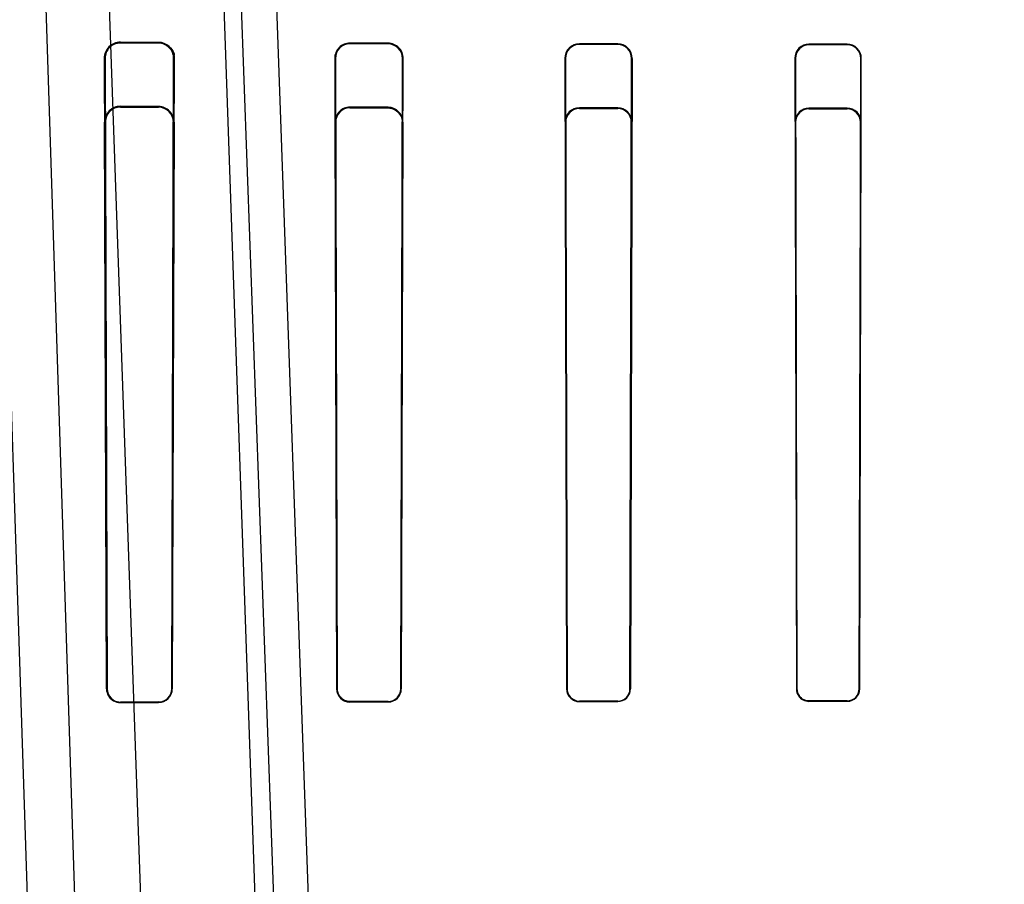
# Model space of a CAD drawing. Header units: millimetres. Extents: x 0 to 297, y 0 to 210.
# Tile 388 of 446: x 239.722 to 239.953, y 161.397 to 161.6. Entities that reach past the tile are written whole.
import ezdxf

# ---------------------------------------------------------------- set-up
doc = ezdxf.new("R2010")
doc.units = ezdxf.units.MM
doc.header["$LTSCALE"] = 16.335
doc.layers.get('0').update_dxf_attribs({"linetype": 'CONTINUOUS'})
for name, color, linetype in [('AXES_REF', 7, 'CONTINUOUS'), ('INTFCLR_1', 7, 'CONTINUOUS'), ('INTFCLR_144815', 7, 'CONTINUOUS'), ('INTFCLR_72935', 7, 'CONTINUOUS')]:
    doc.layers.add(name, color=color, linetype=linetype)

msp = doc.modelspace()

# ---------------------------------------------------------------- linework, layer by layer
at = {"color": 7, "linetype": 'Continuous'}
for radius in [8.7262453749, 8.7255, 8.6696226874]:
    msp.add_circle((241.415033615, 154.4105885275), radius, dxfattribs=at)
msp.add_arc((241.415033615, 154.4105885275), 8.64, 278.2771290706, 261.7228709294, dxfattribs=at)
at = {"layer": 'AXES_REF', "color": 9, "linetype": 'Continuous'}
msp.add_arc((241.415033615, 154.4105885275), 7.9600610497, 94.4118118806, 85.5881881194, dxfattribs=at)
at = {"layer": 'INTFCLR_1', "color": 9, "linetype": 'Continuous'}
for p, q in [((239.7452819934, 161.5946207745), (239.7452819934, 161.5948406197)), ((239.7542819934, 161.594794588), (239.7542819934, 161.5945854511)), ((239.7992819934, 161.5944392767), (239.7992819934, 161.5946142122)), ((239.8082819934, 161.5945854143), (239.8082819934, 161.5944150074)), ((239.8532819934, 161.5943130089), (239.8532819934, 161.5944668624)), ((239.8622819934, 161.5944474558), (239.8622819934, 161.5942960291)), ((239.9072819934, 161.5942257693), (239.9072819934, 161.5943679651)), ((239.9162819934, 161.5943552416), (239.9162819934, 161.5942144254)), ((239.7414755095, 161.5910296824), (239.7416940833, 161.5910296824)), ((239.7578080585, 161.5910296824), (239.7580069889, 161.5910296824)), ((239.7957031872, 161.5910296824), (239.7958769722, 161.5910296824)), ((239.811645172, 161.5910296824), (239.8118104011, 161.5910296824)), ((239.8498516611, 161.5910296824), (239.8500043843, 161.5910296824)), ((239.8655306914, 161.5910296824), (239.8656787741, 161.5910296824)), ((239.9039516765, 161.5910296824), (239.9040927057, 161.5910296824)), ((239.9194521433, 161.5910296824), (239.9195905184, 161.5910296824)), ((239.7421588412, 161.4426563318), (239.7420251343, 161.4426563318)), ((239.7574946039, 161.4426563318), (239.7573657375, 161.4426563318)), ((239.7962859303, 161.4426563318), (239.7961646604, 161.4426563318)), ((239.8113671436, 161.4426563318), (239.8112488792, 161.4426563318)), ((239.8503808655, 161.4426563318), (239.8502674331, 161.4426563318)), ((239.8652734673, 161.4426563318), (239.8651619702, 161.4426563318)), ((239.9044491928, 161.4426563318), (239.9043407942, 161.4426563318)), ((239.9192075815, 161.4426563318), (239.9191003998, 161.4426563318)), ((239.7452819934, 161.4394159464), (239.7452819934, 161.4395474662)), ((239.7542819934, 161.4395706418), (239.7542819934, 161.4394414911)), ((239.7992819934, 161.4395517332), (239.7992819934, 161.4396715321)), ((239.8082819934, 161.4396889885), (239.8082819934, 161.4395706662)), ((239.8532819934, 161.4396519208), (239.8532819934, 161.4397642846)), ((239.8622819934, 161.4397771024), (239.8622819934, 161.4396656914)), ((239.9072819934, 161.4397233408), (239.9072819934, 161.4398309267)), ((239.9162819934, 161.4398397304), (239.9162819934, 161.4397327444))]:
    msp.add_line(p, q, dxfattribs=at)
at = {"layer": 'INTFCLR_1', "color": 6, "linetype": 'Continuous'}
for p, q in [((239.7542819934, 161.594794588), (239.7452819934, 161.5948406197)), ((239.7542819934, 161.5945854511), (239.7452819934, 161.5946207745)), ((239.8082819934, 161.5945854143), (239.7992819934, 161.5946142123)), ((239.8082819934, 161.5944150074), (239.7992819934, 161.5944392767)), ((239.8622819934, 161.5944474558), (239.8532819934, 161.5944668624)), ((239.8622819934, 161.5942960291), (239.8532819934, 161.5943130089)), ((239.9162819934, 161.5943552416), (239.9072819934, 161.5943679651)), ((239.9162819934, 161.5942144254), (239.9072819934, 161.5942257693)), ((239.7414755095, 161.5910296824), (239.7420251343, 161.4426563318)), ((239.7416940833, 161.5910296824), (239.7421588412, 161.4426563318)), ((239.7573657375, 161.4426563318), (239.7578080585, 161.5910296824)), ((239.7574946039, 161.4426563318), (239.7580069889, 161.5910296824)), ((239.7957031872, 161.5910296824), (239.7961646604, 161.4426563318)), ((239.7958769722, 161.5910296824), (239.7962859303, 161.4426563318)), ((239.8112488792, 161.4426563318), (239.811645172, 161.5910296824)), ((239.8113671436, 161.4426563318), (239.8118104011, 161.5910296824)), ((239.8498516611, 161.5910296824), (239.8502674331, 161.4426563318)), ((239.8500043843, 161.5910296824), (239.8503808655, 161.4426563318)), ((239.8651619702, 161.4426563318), (239.8655306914, 161.5910296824)), ((239.8656787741, 161.5910296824), (239.8652734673, 161.4426563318)), ((239.9039516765, 161.5910296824), (239.9043407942, 161.4426563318)), ((239.9040927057, 161.5910296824), (239.9044491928, 161.4426563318)), ((239.9191003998, 161.4426563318), (239.9194521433, 161.5910296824)), ((239.9192075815, 161.4426563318), (239.9195905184, 161.5910296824)), ((239.7452819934, 161.4395474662), (239.7542819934, 161.4395706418)), ((239.7452819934, 161.4394159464), (239.7542819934, 161.4394414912)), ((239.7992819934, 161.4396715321), (239.8082819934, 161.4396889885)), ((239.7992819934, 161.4395517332), (239.8082819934, 161.4395706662)), ((239.8532819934, 161.4397642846), (239.8622819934, 161.4397771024)), ((239.8622819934, 161.4396656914), (239.8532819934, 161.4396519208)), ((239.9072819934, 161.4398309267), (239.9162819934, 161.4398397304)), ((239.9162819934, 161.4397327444), (239.9072819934, 161.4397233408))]:
    msp.add_line(p, q, dxfattribs=at)
at = {"layer": 'INTFCLR_1', "color": 7, "linetype": 'Continuous'}
msp.add_lwpolyline([(239.8503808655, 161.4426563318), (239.8503837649, 161.4425315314), (239.8503920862, 161.4424064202), (239.8504058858, 161.4422812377), (239.850425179, 161.4421564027), (239.8504500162, 161.4420319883), (239.8504805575, 161.4419077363), (239.8505169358, 161.4417837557), (239.8505591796, 161.4416605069), (239.8506073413, 161.4415382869)], dxfattribs=at)
at = {"layer": 'INTFCLR_1', "color": 6, "linetype": 'Continuous'}
for centre, radius, start, end in [((239.7452615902, 161.5910545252), 0.0037861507, 89.69123591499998, 180.3759479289), ((239.7452674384, 161.5910474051), 0.003573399, 89.7666240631, 180.2841669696), ((239.7542684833, 161.5910458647), 0.0035396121, 359.7380556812, 89.78131127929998), ((239.7992701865, 161.5910471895), 0.0035670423, 89.8103503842, 180.2812095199), ((239.7992725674, 161.5910436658), 0.003395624, 89.84095037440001, 180.2359483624), ((239.8082709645, 161.5910459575), 0.003539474, 359.7365440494, 89.82146723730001), ((239.8082731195, 161.5910429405), 0.0033720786, 359.7747281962, 89.84922011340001), ((239.8532743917, 161.5910441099), 0.0034227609, 89.87274890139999, 180.2415120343), ((239.8532756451, 161.5910417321), 0.003271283, 89.8888104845, 180.2110474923), ((239.8622748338, 161.591043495), 0.0034039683, 359.7675048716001, 89.87948925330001), ((239.8622760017, 161.5910413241), 0.0032547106, 359.795059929, 89.89452153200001), ((239.9072771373, 161.5910424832), 0.0033254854, 89.9163315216, 180.2205496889), ((239.907277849, 161.59104061), 0.003185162, 89.9254481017, 180.1965699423), ((239.9162774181, 161.5910421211), 0.0033131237, 359.7848898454, 89.92087551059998), ((239.9162781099, 161.5910403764), 0.0031740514, 359.8069596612, 89.92989730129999), ((239.7542731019, 161.4426629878), 0.0032215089, 270.1581402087, 359.8816206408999), ((239.7542742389, 161.4426621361), 0.003091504, 270.1437176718, 359.892426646), ((239.8082756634, 161.4426621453), 0.0030914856, 270.1173167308, 359.8922549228), ((239.8082763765, 161.4426614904), 0.0029725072, 270.1082682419, 359.9005660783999), ((239.8622775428, 161.4426616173), 0.0029959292, 270.0851163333, 359.8989159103), ((239.862278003, 161.4426610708), 0.0028839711, 270.07927836, 359.9058505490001), ((239.9162790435, 161.4426612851), 0.0029285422, 270.057714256, 359.9030893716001), ((239.9162793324, 161.4426608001), 0.0028210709, 270.0540461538, 359.9092490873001)]:
    msp.add_arc(centre, radius, start, end, dxfattribs=at)
at = {"layer": 'INTFCLR_1', "color": 7, "linetype": 'Continuous'}
for points, knots in [([(239.7542819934, 161.594794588), (239.7548620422, 161.5947916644), (239.7560912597, 161.594496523), (239.7570396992, 161.5936412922), (239.7573887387, 161.5931119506)], [0, 0, 0, 0, 0.4777603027, 1, 1, 1, 1]), ([(239.758006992, 161.5910296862), (239.7580149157, 161.5915348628), (239.757793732, 161.5925921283), (239.7566557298, 161.5942130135), (239.7551716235, 161.5947953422), (239.7542819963, 161.5947945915)], [0, 0, 0, 0, 0.2613279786, 0.5398520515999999, 1, 1, 1, 1]), ([(239.7421588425, 161.4426563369), (239.7421595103, 161.4420979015), (239.7425756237, 161.4404926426), (239.7442620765, 161.4395404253), (239.7452819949, 161.4395474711)], [0, 0, 0, 0, 0.3538034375, 1, 1, 1, 1]), ([(239.8503808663, 161.4426563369), (239.8503816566, 161.4421022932), (239.8508017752, 161.4406021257), (239.8523658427, 161.4397593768), (239.8532819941, 161.4397642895)], [0, 0, 0, 0, 0.3768473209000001, 1, 1, 1, 1]), ([(239.8506073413, 161.4415382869), (239.8508196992, 161.4410333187), (239.8515670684, 161.4401090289), (239.8527121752, 161.4397634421), (239.8532819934, 161.4397642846)], [0, 0, 0, 0, 0.4901508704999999, 1, 1, 1, 1])]:
    msp.add_open_spline(points, degree=3, knots=knots, dxfattribs=at)
for points in [[(239.7573887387, 161.5931119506), (239.7576629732, 161.5926960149), (239.7579487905, 161.5922232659), (239.7579458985, 161.5917250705)], [(239.7421588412, 161.4426563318), (239.7421597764, 161.4421768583), (239.7421477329, 161.4415894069), (239.7424936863, 161.441257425)], [(239.7431169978, 161.4404149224), (239.7434410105, 161.440103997), (239.7438186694, 161.4397131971), (239.7442677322, 161.4397143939)]]:
    msp.add_open_spline(points, degree=3, dxfattribs=at)
at = {"layer": 'INTFCLR_1', "color": 6, "linetype": 'Continuous'}
for points, knots in [([(239.7420251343, 161.4426563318), (239.7420263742, 161.4420805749), (239.7424525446, 161.4404068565), (239.7442126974, 161.4394128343), (239.7452819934, 161.4394159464)], [0, 0, 0, 0, 0.3499924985, 1, 1, 1, 1]), ([(239.7961646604, 161.4426563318), (239.7961657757, 161.4420798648), (239.7965979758, 161.4404713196), (239.7982808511, 161.4395495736), (239.7992819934, 161.4395517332)], [0, 0, 0, 0, 0.3654053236, 1, 1, 1, 1]), ([(239.7962859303, 161.4426563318), (239.7962869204, 161.4420996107), (239.7967046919, 161.4405527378), (239.7983220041, 161.4396696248), (239.7992819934, 161.4396715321)], [0, 0, 0, 0, 0.3670581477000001, 1, 1, 1, 1]), ([(239.8502674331, 161.4426563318), (239.8502684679, 161.4420814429), (239.8507034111, 161.4405215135), (239.8523293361, 161.4396504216), (239.8532819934, 161.4396519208)], [0, 0, 0, 0, 0.3763480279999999, 1, 1, 1, 1]), ([(239.9043407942, 161.4426563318), (239.9043417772, 161.4420829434), (239.904778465, 161.4405578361), (239.9063636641, 161.4397223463), (239.9072819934, 161.4397233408)], [0, 0, 0, 0, 0.3843815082, 1, 1, 1, 1]), ([(239.9044491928, 161.4426563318), (239.9044500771, 161.4421045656), (239.9048700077, 161.4406355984), (239.9063969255, 161.4398300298), (239.9072819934, 161.4398309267)], [0, 0, 0, 0, 0.3840154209, 1, 1, 1, 1])]:
    msp.add_open_spline(points, degree=3, knots=knots, dxfattribs=at)
at = {"layer": 'INTFCLR_144815', "color": 9, "linetype": 'Continuous'}
for p, q in [((239.7273236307, 161.2775099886), (239.7061298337, 161.9152143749)), ((239.738574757, 161.2685885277), (239.7177392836, 161.9152143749)), ((239.7317819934, 161.9152143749), (239.7542341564, 161.2722893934)), ((239.7814553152, 161.265956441), (239.7587819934, 161.9152143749)), ((239.7623945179, 161.915214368), (239.7878281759, 161.2130558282)), ((239.7958720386, 161.2142053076), (239.7710273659, 161.915214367))]:
    msp.add_line(p, q, dxfattribs=at)
at = {"layer": 'INTFCLR_72935', "color": 9, "linetype": 'Continuous'}
for p, q in [((239.7452819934, 161.5797388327), (239.7452819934, 161.5795393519)), ((239.7542819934, 161.5795065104), (239.7542819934, 161.5796979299)), ((239.7992819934, 161.5795332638), (239.7992819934, 161.5793690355)), ((239.8082819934, 161.5793460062), (239.8082819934, 161.5795064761)), ((239.8532819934, 161.5793951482), (239.8532819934, 161.5792487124)), ((239.8622819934, 161.5792324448), (239.8622819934, 161.5793767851)), ((239.9072819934, 161.5793012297), (239.9072819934, 161.5791649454)), ((239.9162819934, 161.579154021), (239.9162819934, 161.5792890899)), ((239.7417638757, 161.5760189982), (239.7415651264, 161.5760189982)), ((239.75792658, 161.5760189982), (239.7577428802, 161.5760189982)), ((239.7959356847, 161.5760189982), (239.7957722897, 161.5760189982)), ((239.8117450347, 161.5760189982), (239.8115888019, 161.5760189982)), ((239.8500572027, 161.5760189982), (239.8499116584, 161.5760189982)), ((239.8656207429, 161.5760189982), (239.8654792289, 161.5760189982)), ((239.9041420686, 161.5760189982), (239.9040067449, 161.5760189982)), ((239.9195365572, 161.5760189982), (239.9194035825, 161.5760189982)), ((239.7420251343, 161.4426563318), (239.7421588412, 161.4426563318)), ((239.7573657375, 161.4426563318), (239.7574946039, 161.4426563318)), ((239.7961646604, 161.4426563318), (239.7962859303, 161.4426563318)), ((239.8112488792, 161.4426563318), (239.8113671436, 161.4426563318)), ((239.8502674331, 161.4426563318), (239.8503808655, 161.4426563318)), ((239.8651619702, 161.4426563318), (239.8652734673, 161.4426563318)), ((239.9043407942, 161.4426563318), (239.9044491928, 161.4426563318)), ((239.9191003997, 161.4426563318), (239.9192075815, 161.4426563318)), ((239.7452819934, 161.4395474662), (239.7452819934, 161.4394159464)), ((239.7542819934, 161.4394414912), (239.7542819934, 161.4395706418)), ((239.7992819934, 161.4396715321), (239.7992819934, 161.4395517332)), ((239.8082819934, 161.4395706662), (239.8082819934, 161.4396889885)), ((239.8532819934, 161.4397642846), (239.8532819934, 161.4396519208)), ((239.8622819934, 161.4396656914), (239.8622819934, 161.4397771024)), ((239.9072819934, 161.4398309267), (239.9072819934, 161.4397233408)), ((239.9162819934, 161.4397327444), (239.9162819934, 161.4398397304))]:
    msp.add_line(p, q, dxfattribs=at)
at = {"layer": 'INTFCLR_72935', "color": 6, "linetype": 'Continuous'}
for p, q in [((239.7542819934, 161.5796979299), (239.7452819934, 161.5797388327)), ((239.7452819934, 161.5795393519), (239.7542819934, 161.5795065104)), ((239.8082819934, 161.5795064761), (239.7992819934, 161.5795332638)), ((239.7992819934, 161.5793690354), (239.8082819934, 161.5793460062)), ((239.8622819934, 161.5793767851), (239.8532819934, 161.5793951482)), ((239.8532819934, 161.5792487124), (239.8622819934, 161.5792324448)), ((239.9162819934, 161.5792890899), (239.9072819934, 161.5793012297)), ((239.9072819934, 161.5791649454), (239.9162819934, 161.579154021)), ((239.7420251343, 161.4426563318), (239.7415651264, 161.5760189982)), ((239.7421588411, 161.4426563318), (239.7417638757, 161.5760189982)), ((239.7577428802, 161.5760189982), (239.7573657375, 161.4426563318)), ((239.75792658, 161.5760189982), (239.7574946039, 161.4426563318)), ((239.7957722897, 161.5760189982), (239.7961646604, 161.4426563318)), ((239.7962859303, 161.4426563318), (239.7959356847, 161.5760189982)), ((239.8115888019, 161.5760189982), (239.8112488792, 161.4426563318)), ((239.8117450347, 161.5760189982), (239.8113671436, 161.4426563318)), ((239.8499116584, 161.5760189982), (239.8502674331, 161.4426563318)), ((239.8503808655, 161.4426563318), (239.8500572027, 161.5760189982)), ((239.8654792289, 161.5760189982), (239.8651619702, 161.4426563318)), ((239.8652734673, 161.4426563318), (239.8656207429, 161.5760189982)), ((239.9040067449, 161.5760189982), (239.9043407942, 161.4426563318)), ((239.9044491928, 161.4426563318), (239.9041420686, 161.5760189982)), ((239.9194035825, 161.5760189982), (239.9191003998, 161.4426563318)), ((239.9192075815, 161.4426563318), (239.9195365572, 161.5760189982)), ((239.7542819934, 161.4395706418), (239.7452819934, 161.4395474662)), ((239.7452819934, 161.4394159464), (239.7542819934, 161.4394414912)), ((239.8082819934, 161.4396889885), (239.7992819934, 161.4396715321)), ((239.7992819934, 161.4395517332), (239.8082819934, 161.4395706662)), ((239.8622819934, 161.4397771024), (239.8532819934, 161.4397642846)), ((239.8532819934, 161.4396519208), (239.8622819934, 161.4396656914)), ((239.9162819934, 161.4398397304), (239.9072819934, 161.4398309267)), ((239.9072819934, 161.4397233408), (239.9162819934, 161.4397327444))]:
    msp.add_line(p, q, dxfattribs=at)
at = {"layer": 'INTFCLR_72935', "color": 7, "linetype": 'Continuous'}
msp.add_lwpolyline([(239.7992819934, 161.4396715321), (239.799153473, 161.4396740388), (239.7990242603, 161.4396821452), (239.7988946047, 161.4396959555), (239.7987649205, 161.4397155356), (239.7986353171, 161.4397409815), (239.7985056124, 161.4397724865), (239.7983759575, 161.4398102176), (239.7982468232, 161.4398542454), (239.7981185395, 161.4399046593)], dxfattribs=at)
at = {"layer": 'INTFCLR_72935', "color": 6, "linetype": 'Continuous'}
for centre, radius, start, end in [((239.7452644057, 161.5760395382), 0.0036993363, 89.72759764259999, 180.3181270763), ((239.7452687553, 161.5760344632), 0.0035049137, 89.78359154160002, 180.2528117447), ((239.7542658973, 161.5760372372), 0.0036607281, 359.714532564, 89.74807186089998), ((239.7992712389, 161.5760342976), 0.0034989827, 89.8238952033, 180.2505277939), ((239.7542696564, 161.5760332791), 0.0034732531, 359.7644170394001, 89.7964851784), ((239.7992732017, 161.5760315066), 0.0033375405, 89.8490721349, 180.2147322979), ((239.8082719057, 161.5760333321), 0.0034731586, 359.7635368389, 89.8335849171), ((239.8532749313, 161.5760318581), 0.0033632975, 89.879691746, 180.2190764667), ((239.8532760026, 161.5760298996), 0.0032188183, 89.8933608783, 180.1940479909), ((239.8622753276, 161.5760313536), 0.0033454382, 359.7883953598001, 89.8858371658), ((239.8622763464, 161.5760295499), 0.0032028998, 359.811243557, 89.8989827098), ((239.9072774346, 161.5760305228), 0.0032707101, 89.9201396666, 180.2018861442), ((239.9072780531, 161.5760289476), 0.0031360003, 89.9280084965, 180.1817784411), ((239.9162777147, 161.5760302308), 0.0032588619, 359.8025131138, 89.9247727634), ((239.9162782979, 161.5760287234), 0.0031252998, 359.8217091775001, 89.9322495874), ((239.745273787, 161.4426624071), 0.0031149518, 180.111748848, 270.1509473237), ((239.7542731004, 161.4426629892), 0.0032215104, 270.1581663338, 359.8815945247), ((239.7542742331, 161.4426621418), 0.0030915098, 270.1438237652, 359.8923205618), ((239.7992752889, 161.4426623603), 0.0031106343, 180.111041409, 270.1234938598), ((239.808275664, 161.4426621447), 0.003091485, 270.1173054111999, 359.8922662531), ((239.8082763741, 161.4426614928), 0.0029725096, 270.1083136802, 359.9005206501), ((239.853277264, 161.4426617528), 0.0030098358, 180.1031959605, 270.090029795), ((239.8622775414, 161.4426616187), 0.0029959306, 270.0851423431, 359.8988899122), ((239.8622780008, 161.4426610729), 0.0028839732, 270.0793208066, 359.9058081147), ((239.916279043, 161.4426612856), 0.0029285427, 270.0577239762, 359.9030796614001), ((239.9162793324, 161.4426608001), 0.0028210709, 270.0540462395, 359.9092490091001)]:
    msp.add_arc(centre, radius, start, end, dxfattribs=at)
at = {"layer": 'INTFCLR_72935', "color": 7, "linetype": 'Continuous'}
for points in [[(239.8082819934, 161.5793460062), (239.8087864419, 161.5793447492), (239.8094100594, 161.5793654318), (239.8097545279, 161.5789969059)], [(239.810695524, 161.5782947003), (239.8110222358, 161.577945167), (239.811427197, 161.5775372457), (239.8114254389, 161.5770587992)]]:
    msp.add_open_spline(points, degree=3, dxfattribs=at)
for points, knots in [([(239.8082819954, 161.5793460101), (239.80885133, 161.5793501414), (239.8101264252, 161.5790040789), (239.8113491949, 161.5776411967), (239.8115935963, 161.5764815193), (239.811588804, 161.5760190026)], [0, 0, 0, 0, 0.3318715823, 0.7303864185, 1, 1, 1, 1]), ([(239.7992819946, 161.4396715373), (239.7987133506, 161.4396700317), (239.7971640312, 161.4400952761), (239.7962827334, 161.4417073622), (239.7962859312, 161.4426563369)], [0, 0, 0, 0, 0.3746943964, 1, 1, 1, 1]), ([(239.7981185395, 161.4399046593), (239.7975916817, 161.4401258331), (239.7966403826, 161.4408996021), (239.7962869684, 161.4420766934), (239.7962859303, 161.4426563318)], [0, 0, 0, 0, 0.4964205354, 1, 1, 1, 1])]:
    msp.add_open_spline(points, degree=3, knots=knots, dxfattribs=at)
at = {"layer": 'INTFCLR_72935', "color": 6, "linetype": 'Continuous'}
for points, knots in [([(239.7420251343, 161.4426563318), (239.7420263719, 161.4420816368), (239.7424515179, 161.4404081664), (239.7442117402, 161.4394128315), (239.7452819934, 161.4394159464)], [0, 0, 0, 0, 0.3493691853, 1, 1, 1, 1]), ([(239.8503808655, 161.4426563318), (239.8503817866, 161.442105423), (239.850797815, 161.4406045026), (239.8523628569, 161.4397629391), (239.8532819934, 161.4397642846)], [0, 0, 0, 0, 0.3747563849, 1, 1, 1, 1]), ([(239.9043407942, 161.4426563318), (239.904341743, 161.4421028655), (239.9047583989, 161.4405822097), (239.9063453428, 161.4397223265), (239.9072819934, 161.4397233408)], [0, 0, 0, 0, 0.3714249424, 1, 1, 1, 1]), ([(239.9072819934, 161.4398309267), (239.9067609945, 161.4398303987), (239.905297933, 161.440215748), (239.9044506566, 161.4417430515), (239.9044491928, 161.4426563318)], [0, 0, 0, 0, 0.3632477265, 1, 1, 1, 1])]:
    msp.add_open_spline(points, degree=3, knots=knots, dxfattribs=at)

doc.saveas('drawing.dxf')
